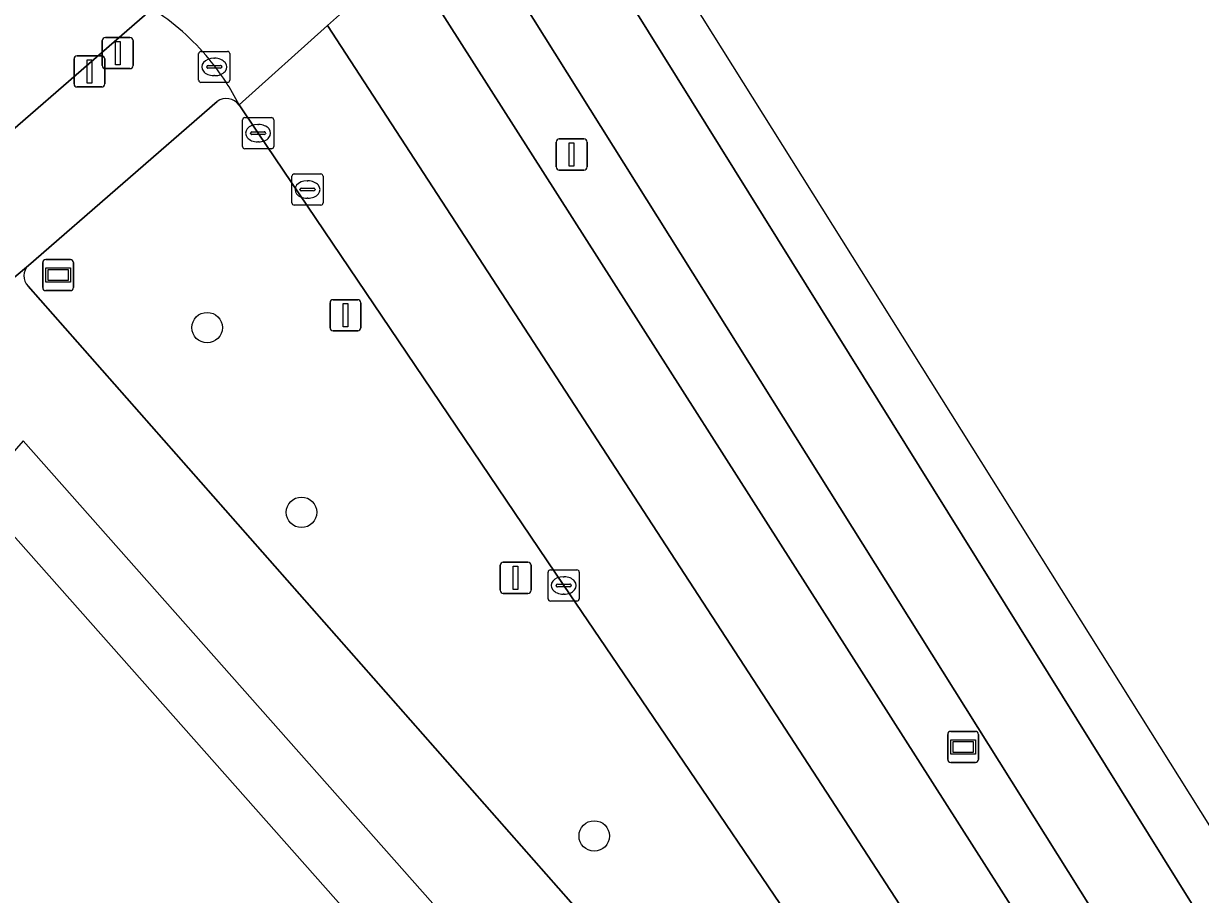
# Model space of a CAD drawing. Extents: x 159279 to 160377, y 384531 to 385888.
# Drawn here: x 159662.39 to 159700.16, y 385828.07 to 385856.03 of the extents above; entities that cross this region are included whole.
import ezdxf

# ---------------------------------------------------------------- set-up
doc = ezdxf.new("R2010")
doc.units = 0
for name, color, linetype in [('IMGEO_Berm_groen', 7, 'Continuous'), ('IMGEO_Boom', 7, 'Continuous'), ('IMGEO_Drukknoppaal', 7, 'Continuous'), ('IMGEO_Fietspad_gesloten', 7, 'Continuous'), ('IMGEO_Fietspad_open', 7, 'Continuous'), ('IMGEO_Groenvoorziening', 7, 'Continuous'), ('IMGEO_Kolk', 7, 'Continuous'), ('IMGEO_Lichtmast', 7, 'Continuous'), ('IMGEO_Rijbaan_regionaal_gesloten', 7, 'Continuous'), ('IMGEO_Rioolput', 7, 'Continuous'), ('IMGEO_Verkeersbordpaal', 7, 'Continuous'), ('IMGEO_Verkeersregelinstallatiepaal', 7, 'Continuous'), ('IMGEO_Voetpad_open', 7, 'Continuous'), ('IMGEO_Wegwijzer', 7, 'Continuous')]:
    doc.layers.add(name, color=color, linetype=linetype)

msp = doc.modelspace()

# ---------------------------------------------------------------- linework, layer by layer
at = {"layer": 'IMGEO_Berm_groen'}
for points in [[(159738.322, 385767.278), (159736.444, 385766.128), (159735.66, 385767.382), (159737.528, 385768.544), (159737.075, 385769.267), (159735.956, 385770.912), (159725.619, 385785.083), (159715.282, 385799.254), (159712.332, 385803.29), (159707.799, 385809.962), (159705.058, 385814.223), (159676.54, 385859.719)], [(159674.645, 385858.209), (159702.65, 385814.271), (159713.651, 385797.011), (159742.112, 385751.474), (159743.033, 385750), (159743.428, 385749.368), (159744.241, 385748.077), (159744.831, 385747.252), (159749.855, 385739.794), (159750.913, 385738.062), (159768.896, 385709.323), (159778.941, 385693.229), (159793.539, 385669.839), (159797.627, 385672.389), (159783.004, 385695.767), (159773.122, 385711.566), (159749.122, 385750), (159741.174, 385762.728), (159738.322, 385767.278)], [(159668.596, 385853.531), (159662.543, 385848.268)], [(159722.433, 385774.919), (159701.096, 385806.426), (159690.712, 385821.808), (159679.722, 385837.993), (159669.916, 385852.514), (159669.303, 385853.417)], [(159662.531, 385847.606), (159682.323, 385825.123)]]:
    msp.add_lwpolyline(points, dxfattribs=at)
for centre, radius, start, end in [((159668.892, 385853.119), 0.507, 35.9595, 125.7209), ((159662.865, 385847.931), 0.466, 133.6945, 224.2286)]:
    msp.add_arc(centre, radius, start, end, dxfattribs=at)
at = {"layer": 'IMGEO_Boom'}
for centre in [(159668.277, 385846.27), (159671.307, 385840.34), (159680.703, 385829.95)]:
    msp.add_circle(centre, 0.489, dxfattribs=at)
at = {"layer": 'IMGEO_Drukknoppaal'}
for p, q in [((159664.006, 385854.095), (159664.006, 385854.895)), ((159664.006, 385854.895), (159664.006, 385854.095)), ((159664.106, 385854.995), (159664.896, 385854.995)), ((159664.896, 385854.995), (159664.106, 385854.995)), ((159664.996, 385854.895), (159664.996, 385854.095)), ((159664.996, 385854.095), (159664.996, 385854.895)), ((159664.896, 385853.995), (159664.106, 385853.995)), ((159664.106, 385853.995), (159664.896, 385853.995))]:
    msp.add_line(p, q, dxfattribs=at)
msp.add_lwpolyline([(159664.426, 385854.87), (159664.576, 385854.87), (159664.576, 385854.12), (159664.426, 385854.12), (159664.426, 385854.87)], dxfattribs=at)
for centre, start, end in [((159664.106, 385854.895), 90, 180), ((159664.106, 385854.895), 90, 180), ((159664.896, 385854.895), 0, 90), ((159664.896, 385854.895), 360, 90), ((159664.106, 385854.095), 180, 270), ((159664.106, 385854.095), 180, 270), ((159664.896, 385854.095), 270, 0), ((159664.896, 385854.095), 270, 0)]:
    msp.add_arc(centre, 0.1, start, end, dxfattribs=at)
at = {"layer": 'IMGEO_Fietspad_gesloten'}
for points in [[(159662.543, 385848.268), (159662.089, 385847.877), (159658.913, 385845.142)], [(159682.323, 385825.123), (159662.531, 385847.606)], [(159662.372, 385842.634), (159680.977, 385821.616)]]:
    msp.add_lwpolyline(points, dxfattribs=at)
msp.add_arc((159662.865, 385847.931), 0.466, 133.6945, 224.2286, dxfattribs=at)
at = {"layer": 'IMGEO_Fietspad_open'}
msp.add_lwpolyline([(159651.219, 385855.425), (159652.509, 385853.372), (159658.913, 385845.142), (159662.089, 385847.877), (159659.754, 385850.635), (159666.509, 385856.507)], dxfattribs=at)
at = {"layer": 'IMGEO_Groenvoorziening'}
msp.add_lwpolyline([(159699.223, 385791.775), (159699.101, 385791.701), (159692.521, 385801.611), (159692.652, 385801.706), (159682.134, 385816.347), (159679.934, 385819.207), (159680.036, 385819.294), (159660.88, 385840.92), (159654.797, 385840.882), (159649.953, 385840.851), (159644.349, 385834.461), (159643.404, 385833.358), (159634.208, 385822.567), (159626.684, 385813.536), (159618.797, 385803.761), (159614.311, 385798.07), (159612.642, 385795.389), (159622.991, 385786.902), (159625.455, 385784.808), (159626.718, 385783.067), (159628.203, 385781.012), (159643.254, 385756.554)], dxfattribs=at)
at = {"layer": 'IMGEO_Kolk'}
for p, q in [((159668.006, 385854.213), (159668.006, 385855.065)), ((159668.081, 385855.139), (159668.933, 385855.139)), ((159668.494, 385854.919), (159668.519, 385854.919)), ((159669.007, 385855.065), (159669.007, 385854.213)), ((159668.265, 385854.633), (159668.265, 385854.645)), ((159668.703, 385854.596), (159668.305, 385854.596)), ((159668.308, 385854.682), (159668.706, 385854.682)), ((159668.749, 385854.645), (159668.749, 385854.633)), ((159668.933, 385854.139), (159668.081, 385854.139)), ((159668.517, 385854.359), (159668.492, 385854.359)), ((159669.414, 385852.086), (159669.414, 385852.938)), ((159669.489, 385853.012), (159670.341, 385853.012)), ((159670.415, 385852.938), (159670.415, 385852.086)), ((159669.716, 385852.555), (159670.114, 385852.555)), ((159669.902, 385852.792), (159669.927, 385852.792)), ((159669.673, 385852.506), (159669.673, 385852.518)), ((159670.111, 385852.469), (159669.713, 385852.469)), ((159669.925, 385852.232), (159669.9, 385852.232)), ((159670.157, 385852.518), (159670.157, 385852.506)), ((159670.341, 385852.012), (159669.489, 385852.012)), ((159679.221, 385837.566), (159679.221, 385838.418)), ((159679.296, 385838.492), (159680.148, 385838.492)), ((159679.709, 385838.272), (159679.734, 385838.272)), ((159680.222, 385838.418), (159680.222, 385837.566)), ((159679.48, 385837.986), (159679.48, 385837.998)), ((159679.918, 385837.949), (159679.52, 385837.949)), ((159679.523, 385838.035), (159679.921, 385838.035)), ((159679.964, 385837.998), (159679.964, 385837.986)), ((159680.148, 385837.492), (159679.296, 385837.492)), ((159679.732, 385837.712), (159679.707, 385837.712))]:
    msp.add_line(p, q, dxfattribs=at)
for points in [[(159668.006, 385854.213), (159668.006, 385855.065)], [(159668.081, 385855.139), (159668.933, 385855.139)], [(159669.007, 385855.065), (159669.007, 385854.213)], [(159668.933, 385854.139), (159668.081, 385854.139)], [(159669.414, 385852.086), (159669.414, 385852.938)], [(159669.489, 385853.012), (159670.341, 385853.012)], [(159670.415, 385852.938), (159670.415, 385852.086)], [(159670.341, 385852.012), (159669.489, 385852.012)], [(159679.221, 385837.566), (159679.221, 385838.418)], [(159679.296, 385838.492), (159680.148, 385838.492)], [(159680.222, 385838.418), (159680.222, 385837.566)], [(159680.148, 385837.492), (159679.296, 385837.492)]]:
    msp.add_lwpolyline(points, dxfattribs=at)
for centre, radius, start, end in [((159668.083, 385855.063), 0.0765, 91.552, 178.448), ((159668.083, 385855.063), 0.0765, 91.552, 178.448), ((159668.931, 385855.063), 0.0765, 1.552, 88.448), ((159668.931, 385855.063), 0.0765, 1.552, 88.448), ((159668.305, 385854.642), 0.0403, 85.8775, 175.7526), ((159668.302, 385854.632), 0.0366, 178.938, 274.7102), ((159668.706, 385854.639), 0.043, 264.8664, 352.4533), ((159668.71, 385854.644), 0.0386, 1.7309, 96.639), ((159668.083, 385854.215), 0.0765, 181.552, 268.448), ((159668.083, 385854.215), 0.0765, 181.552, 268.448), ((159668.931, 385854.215), 0.0765, 271.552, 358.448), ((159668.931, 385854.215), 0.0765, 271.552, 358.448), ((159669.491, 385852.936), 0.0765, 91.552, 178.448), ((159669.491, 385852.936), 0.0765, 91.552, 178.448), ((159670.339, 385852.936), 0.0765, 1.552, 88.448), ((159670.339, 385852.936), 0.0765, 1.552, 88.448), ((159669.713, 385852.515), 0.0403, 85.8775, 175.7526), ((159670.118, 385852.517), 0.0386, 1.7309, 96.639), ((159669.71, 385852.505), 0.0366, 178.938, 274.7102), ((159670.114, 385852.512), 0.043, 264.8664, 352.4533), ((159669.491, 385852.088), 0.0765, 181.552, 268.448), ((159669.491, 385852.088), 0.0765, 181.552, 268.448), ((159670.339, 385852.088), 0.0765, 271.552, 358.448), ((159670.339, 385852.088), 0.0765, 271.552, 358.448), ((159679.298, 385838.416), 0.0765, 91.552, 178.448), ((159679.298, 385838.416), 0.0765, 91.552, 178.448), ((159680.146, 385838.416), 0.0765, 1.552, 88.448), ((159680.146, 385838.416), 0.0765, 1.552, 88.448), ((159679.52, 385837.995), 0.0403, 85.8775, 175.7526), ((159679.517, 385837.985), 0.0366, 178.938, 274.7102), ((159679.921, 385837.992), 0.043, 264.8664, 352.4533), ((159679.925, 385837.997), 0.0386, 1.7309, 96.639), ((159679.298, 385837.568), 0.0765, 181.552, 268.448), ((159679.298, 385837.568), 0.0765, 181.552, 268.448), ((159680.146, 385837.568), 0.0765, 271.552, 358.448), ((159680.146, 385837.568), 0.0765, 271.552, 358.448)]:
    msp.add_arc(centre, radius, start, end, dxfattribs=at)
for centre, major_axis, ratio, start_param, end_param in [((159668.493, 385854.639), (-0.387, 0.002), 0.722429, 4.712389, 7.853982), ((159668.518, 385854.639), (-0.39, 0.002), 0.717154, 1.570796, 4.712389), ((159669.901, 385852.512), (-0.387, 0.002), 0.722429, 4.712389, 7.853982), ((159669.926, 385852.512), (-0.39, 0.002), 0.717154, 1.570796, 4.712389), ((159679.708, 385837.992), (-0.387, 0.002), 0.722429, 4.712389, 7.853982), ((159679.733, 385837.992), (-0.39, 0.002), 0.717154, 1.570796, 4.712389)]:
    msp.add_ellipse(centre, major_axis=major_axis, ratio=ratio, start_param=start_param, end_param=end_param, dxfattribs=at)
at = {"layer": 'IMGEO_Lichtmast'}
for p, q in [((159677.684, 385837.839), (159677.684, 385838.639)), ((159677.684, 385838.639), (159677.684, 385837.839)), ((159677.784, 385838.739), (159678.574, 385838.739)), ((159678.574, 385838.739), (159677.784, 385838.739)), ((159678.674, 385838.639), (159678.674, 385837.839)), ((159678.674, 385837.839), (159678.674, 385838.639)), ((159678.574, 385837.739), (159677.784, 385837.739)), ((159677.784, 385837.739), (159678.574, 385837.739))]:
    msp.add_line(p, q, dxfattribs=at)
msp.add_lwpolyline([(159678.104, 385838.614), (159678.254, 385838.614), (159678.254, 385837.864), (159678.104, 385837.864), (159678.104, 385838.614)], dxfattribs=at)
for centre, start, end in [((159677.784, 385838.639), 90, 180), ((159677.784, 385838.639), 90, 180), ((159678.574, 385838.639), 0, 90), ((159678.574, 385838.639), 360, 90), ((159677.784, 385837.839), 180, 270), ((159677.784, 385837.839), 180, 270), ((159678.574, 385837.839), 270, 0), ((159678.574, 385837.839), 270, 0)]:
    msp.add_arc(centre, 0.1, start, end, dxfattribs=at)
at = {"layer": 'IMGEO_Rijbaan_regionaal_gesloten'}
for points in [[(159722.474, 385795.185), (159680.046, 385862.823), (159680.046, 385862.823), (159678.762, 385861.686), (159702.63, 385823.367), (159717.527, 385799.451), (159724.33, 385787.803), (159725.619, 385785.083), (159735.956, 385770.912), (159729.239, 385781.429)], [(159678.762, 385861.686), (159676.54, 385859.719), (159705.058, 385814.223), (159707.799, 385809.962), (159712.332, 385803.29), (159715.282, 385799.254), (159725.619, 385785.083), (159724.33, 385787.803), (159717.527, 385799.451), (159702.63, 385823.367)], [(159674.645, 385858.209), (159672.145, 385855.967), (159690.947, 385827.06), (159703.328, 385808.504), (159705.539, 385805.19), (159702.65, 385814.271)]]:
    msp.add_lwpolyline(points, close=True, dxfattribs=at)
for points in [[(159669.303, 385853.417), (159672.145, 385855.967), (159674.645, 385858.209)], [(159717.934, 385786.613), (159706.49, 385803.765), (159705.539, 385805.19), (159703.328, 385808.504), (159690.947, 385827.06), (159672.145, 385855.967), (159669.303, 385853.417), (159669.916, 385852.514), (159679.722, 385837.993), (159690.712, 385821.808), (159701.096, 385806.426), (159722.433, 385774.919)]]:
    msp.add_lwpolyline(points, dxfattribs=at)
for centre, radius, start, end in [((159662.318, 385849.913), 7.814, 39.5783, 57.5599), ((159662.29, 385849.887), 7.852, 26.7198, 39.5953)]:
    msp.add_arc(centre, radius, start, end, dxfattribs=at)
at = {"layer": 'IMGEO_Rioolput'}
for p, q in [((159670.999, 385850.276), (159670.999, 385851.128)), ((159671.074, 385851.202), (159671.926, 385851.202)), ((159672, 385851.128), (159672, 385850.276)), ((159671.258, 385850.696), (159671.258, 385850.708)), ((159671.301, 385850.745), (159671.699, 385850.745)), ((159671.487, 385850.982), (159671.512, 385850.982)), ((159671.742, 385850.708), (159671.742, 385850.696)), ((159671.696, 385850.659), (159671.298, 385850.659)), ((159671.51, 385850.422), (159671.485, 385850.422)), ((159671.926, 385850.202), (159671.074, 385850.202))]:
    msp.add_line(p, q, dxfattribs=at)
for points in [[(159670.999, 385850.276), (159670.999, 385851.128)], [(159671.074, 385851.202), (159671.926, 385851.202)], [(159672, 385851.128), (159672, 385850.276)], [(159671.926, 385850.202), (159671.074, 385850.202)]]:
    msp.add_lwpolyline(points, dxfattribs=at)
for centre, radius, start, end in [((159671.076, 385851.126), 0.0765, 91.552, 178.448), ((159671.076, 385851.126), 0.0765, 91.552, 178.448), ((159671.924, 385851.126), 0.0765, 1.552, 88.448), ((159671.924, 385851.126), 0.0765, 1.552, 88.448), ((159671.298, 385850.705), 0.0403, 85.8775, 175.7526), ((159671.295, 385850.695), 0.0366, 178.938, 274.7102), ((159671.699, 385850.702), 0.043, 264.8664, 352.4533), ((159671.703, 385850.707), 0.0386, 1.7309, 96.639), ((159671.076, 385850.278), 0.0765, 181.552, 268.448), ((159671.076, 385850.278), 0.0765, 181.552, 268.448), ((159671.924, 385850.278), 0.0765, 271.552, 358.448), ((159671.924, 385850.278), 0.0765, 271.552, 358.448)]:
    msp.add_arc(centre, radius, start, end, dxfattribs=at)
for centre, major_axis, ratio, start_param, end_param in [((159671.486, 385850.702), (-0.387, 0.002), 0.722429, 4.712389, 7.853982), ((159671.511, 385850.702), (-0.39, 0.002), 0.717154, 1.570796, 4.712389)]:
    msp.add_ellipse(centre, major_axis=major_axis, ratio=ratio, start_param=start_param, end_param=end_param, dxfattribs=at)
at = {"layer": 'IMGEO_Verkeersbordpaal'}
for p, q in [((159679.482, 385851.428), (159679.482, 385852.228)), ((159679.482, 385852.228), (159679.482, 385851.428)), ((159679.582, 385852.328), (159680.372, 385852.328)), ((159680.372, 385852.328), (159679.582, 385852.328)), ((159680.472, 385852.228), (159680.472, 385851.428)), ((159680.472, 385851.428), (159680.472, 385852.228)), ((159680.372, 385851.328), (159679.582, 385851.328)), ((159679.582, 385851.328), (159680.372, 385851.328)), ((159672.223, 385846.266), (159672.223, 385847.066)), ((159672.223, 385847.066), (159672.223, 385846.266)), ((159672.323, 385847.166), (159673.113, 385847.166)), ((159673.113, 385847.166), (159672.323, 385847.166)), ((159673.213, 385847.066), (159673.213, 385846.266)), ((159673.213, 385846.266), (159673.213, 385847.066)), ((159673.113, 385846.166), (159672.323, 385846.166)), ((159672.323, 385846.166), (159673.113, 385846.166))]:
    msp.add_line(p, q, dxfattribs=at)
for points in [[(159679.902, 385852.203), (159680.052, 385852.203), (159680.052, 385851.453), (159679.902, 385851.453), (159679.902, 385852.203)], [(159672.643, 385847.041), (159672.793, 385847.041), (159672.793, 385846.291), (159672.643, 385846.291), (159672.643, 385847.041)]]:
    msp.add_lwpolyline(points, dxfattribs=at)
for centre, start, end in [((159679.582, 385852.228), 90, 180), ((159679.582, 385852.228), 90, 180), ((159680.372, 385852.228), 0, 90), ((159680.372, 385852.228), 360, 90), ((159679.582, 385851.428), 180, 270), ((159679.582, 385851.428), 180, 270), ((159680.372, 385851.428), 270, 0), ((159680.372, 385851.428), 270, 0), ((159672.323, 385847.066), 90, 180), ((159672.323, 385847.066), 90, 180), ((159673.113, 385847.066), 0, 90), ((159673.113, 385847.066), 360, 90), ((159672.323, 385846.266), 180, 270), ((159672.323, 385846.266), 180, 270), ((159673.113, 385846.266), 270, 0), ((159673.113, 385846.266), 270, 0)]:
    msp.add_arc(centre, 0.1, start, end, dxfattribs=at)
at = {"layer": 'IMGEO_Verkeersregelinstallatiepaal'}
for p, q in [((159665.012, 385855.584), (159665.802, 385855.584)), ((159665.802, 385855.584), (159665.012, 385855.584)), ((159664.912, 385854.684), (159664.912, 385855.484)), ((159664.912, 385855.484), (159664.912, 385854.684)), ((159665.902, 385855.484), (159665.902, 385854.684)), ((159665.902, 385854.684), (159665.902, 385855.484)), ((159665.802, 385854.584), (159665.012, 385854.584)), ((159665.012, 385854.584), (159665.802, 385854.584))]:
    msp.add_line(p, q, dxfattribs=at)
msp.add_lwpolyline([(159665.332, 385855.459), (159665.482, 385855.459), (159665.482, 385854.709), (159665.332, 385854.709), (159665.332, 385855.459)], dxfattribs=at)
for centre, start, end in [((159665.012, 385855.484), 90, 180), ((159665.012, 385855.484), 90, 180), ((159665.802, 385855.484), 0, 90), ((159665.802, 385855.484), 360, 90), ((159665.012, 385854.684), 180, 270), ((159665.012, 385854.684), 180, 270), ((159665.802, 385854.684), 270, 0), ((159665.802, 385854.684), 270, 0)]:
    msp.add_arc(centre, 0.1, start, end, dxfattribs=at)
at = {"layer": 'IMGEO_Voetpad_open'}
for points in [[(159666.509, 385856.507), (159659.754, 385850.635), (159662.089, 385847.877), (159662.543, 385848.268), (159668.596, 385853.531)], [(159680.977, 385821.616), (159662.372, 385842.634), (159660.88, 385840.92), (159680.036, 385819.294), (159679.934, 385819.207), (159682.134, 385816.347), (159692.652, 385801.706), (159692.521, 385801.611), (159699.101, 385791.701), (159699.223, 385791.775), (159726.938, 385750), (159735.797, 385736.646), (159738.636, 385732.144), (159738.791, 385732.214), (159743.914, 385723.996), (159744.035, 385724.049), (159749.138, 385715.904), (159749.261, 385715.962), (159767.806, 385686.274), (159771.593, 385680.211), (159781.584, 385664.207), (159782.705, 385662.411), (159800.362, 385634.127), (159814.04, 385612.258)]]:
    msp.add_lwpolyline(points, dxfattribs=at)
for centre, radius, start, end in [((159662.318, 385849.913), 7.814, 39.5783, 57.5599), ((159662.29, 385849.887), 7.852, 26.7198, 39.5953), ((159668.892, 385853.119), 0.507, 35.9595, 125.7209)]:
    msp.add_arc(centre, radius, start, end, dxfattribs=at)
at = {"layer": 'IMGEO_Wegwijzer'}
for p, q in [((159663.1, 385848.457), (159663.89, 385848.457)), ((159663.89, 385848.457), (159663.1, 385848.457)), ((159663, 385847.557), (159663, 385848.357)), ((159663, 385848.357), (159663, 385847.557)), ((159663.99, 385848.357), (159663.99, 385847.557)), ((159663.99, 385847.557), (159663.99, 385848.357)), ((159663.89, 385847.457), (159663.1, 385847.457)), ((159663.1, 385847.457), (159663.89, 385847.457)), ((159692.147, 385833.309), (159692.937, 385833.309)), ((159692.937, 385833.309), (159692.147, 385833.309)), ((159692.047, 385832.409), (159692.047, 385833.209)), ((159692.047, 385833.209), (159692.047, 385832.409)), ((159693.037, 385833.209), (159693.037, 385832.409)), ((159693.037, 385832.409), (159693.037, 385833.209)), ((159692.937, 385832.309), (159692.147, 385832.309)), ((159692.147, 385832.309), (159692.937, 385832.309))]:
    msp.add_line(p, q, dxfattribs=at)
for points in [[(159663.101, 385848.189), (159663.889, 385848.189), (159663.889, 385847.725), (159663.101, 385847.725), (159663.101, 385848.189)], [(159663.166, 385848.124), (159663.166, 385847.79), (159663.824, 385847.79), (159663.824, 385848.124), (159663.166, 385848.124)], [(159692.148, 385833.041), (159692.936, 385833.041), (159692.936, 385832.577), (159692.148, 385832.577), (159692.148, 385833.041)], [(159692.213, 385832.976), (159692.213, 385832.642), (159692.871, 385832.642), (159692.871, 385832.976), (159692.213, 385832.976)]]:
    msp.add_lwpolyline(points, dxfattribs=at)
for centre, start, end in [((159663.1, 385848.357), 90, 180), ((159663.1, 385848.357), 90, 180), ((159663.89, 385848.357), 0, 90), ((159663.89, 385848.357), 360, 90), ((159663.1, 385847.557), 180, 270), ((159663.1, 385847.557), 180, 270), ((159663.89, 385847.557), 270, 0), ((159663.89, 385847.557), 270, 0), ((159692.147, 385833.209), 90, 180), ((159692.147, 385833.209), 90, 180), ((159692.937, 385833.209), 0, 90), ((159692.937, 385833.209), 360, 90), ((159692.147, 385832.409), 180, 270), ((159692.147, 385832.409), 180, 270), ((159692.937, 385832.409), 270, 0), ((159692.937, 385832.409), 270, 0)]:
    msp.add_arc(centre, 0.1, start, end, dxfattribs=at)

doc.saveas('drawing.dxf')
